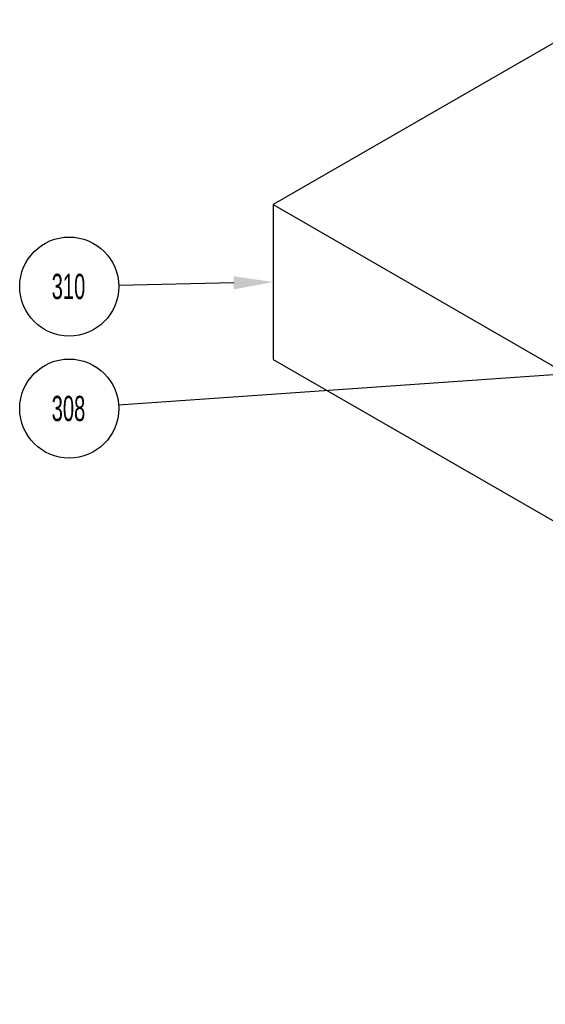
# Model space of a CAD drawing. Header units: inches. Extents: x 1880 to 2363, y -453 to -54.
# Tile 958 of 1056: x 2229.36 to 2231.44, y -428.82 to -424.92. Entities that reach past the tile are written whole.
import ezdxf

# ---------------------------------------------------------------- set-up
doc = ezdxf.new("R2010")
doc.units = ezdxf.units.IN
doc.header["$LTSCALE"] = 0.5
doc.header["$MEASUREMENT"] = 0
doc.layers.add('SID-M-S', color=105, linetype='Continuous')
doc.layers.add('ST1-M-S', color=193, linetype='Continuous')
doc.styles.add('SLDTEXTSTYLE0', font='TXT', dxfattribs={"width": 0.595745})

msp = doc.modelspace()

# ---------------------------------------------------------------- linework, layer by layer
at = {"layer": 'SID-M-S'}
for p, q in [((2230.2102, -425.96616), (2229.75531, -425.97637)), ((2234.10993, -426.14741), (2229.75489, -426.45002))]:
    msp.add_line(p, q, dxfattribs=at)
at = {"layer": 'SID-M-S', "color": 0}
for centre in [(2229.55936, -425.98077), (2229.55936, -426.46361)]:
    msp.add_circle(centre, 0.196, dxfattribs=at)
at = {"layer": 'SID-M-S'}
msp.add_solid([(2230.20962, -425.94016), (2230.36616, -425.96266), (2230.20962, -425.94016), (2230.21078, -425.99215)], dxfattribs=at)
at = {"layer": 'ST1-M-S', "linetype": 'Continuous', "lineweight": 25}
for p, q in [((2231.63393, -424.92459), (2230.36616, -425.65645)), ((2230.36616, -425.65645), (2230.36616, -426.26886)), ((2230.36616, -425.65645), (2238.14434, -430.1467)), ((2230.36616, -426.26886), (2238.14434, -430.7591))]:
    msp.add_line(p, q, dxfattribs=at)

# ---------------------------------------------------------------- texts
at = {"layer": 'SID-M-S', "color": 0, "char_height": 0.1, "attachment_point": 2, "style": 'SLDTEXTSTYLE0'}
for s, insert in [('310', (2229.55634, -425.9304)), ('308', (2229.55634, -426.41324))]:
    msp.add_mtext(s, dxfattribs=dict(at, insert=insert))

doc.saveas('drawing.dxf')
